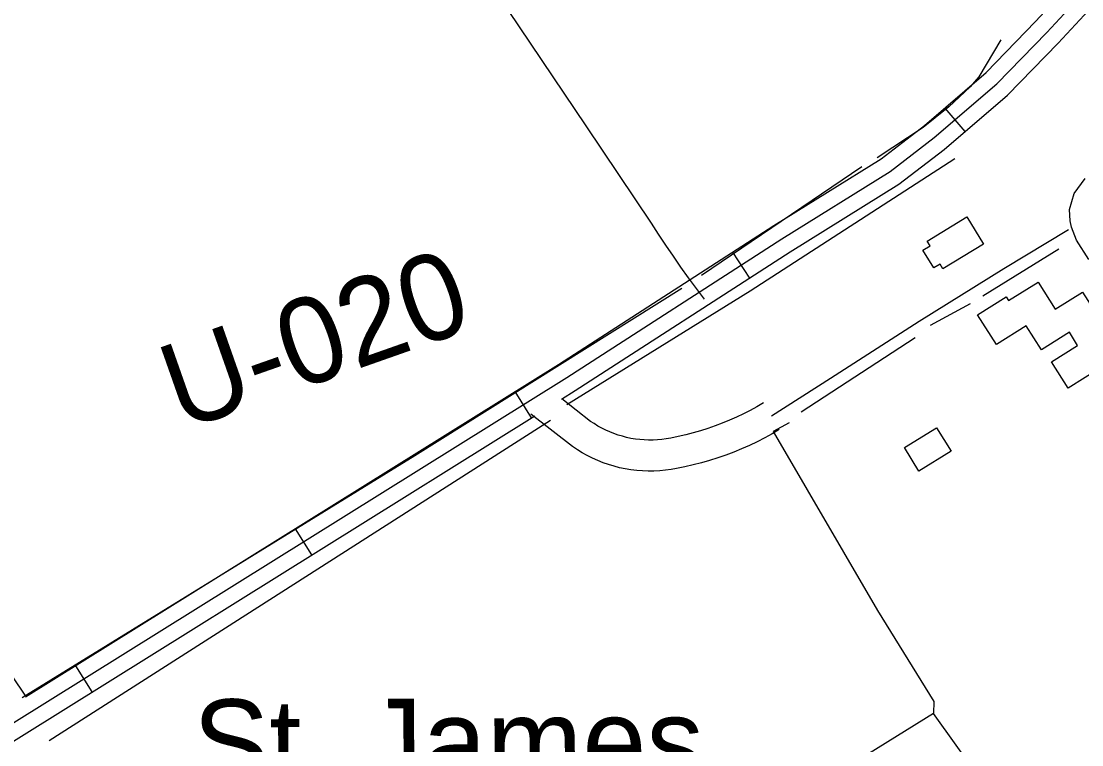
# Model space of a CAD drawing. Extents: x 3424494 to 3462436, y 522220 to 547718.
# Drawn here: x 3437311 to 3438335, y 542295 to 542993 of the extents above; entities that cross this region are included whole.
import ezdxf

# ---------------------------------------------------------------- set-up
doc = ezdxf.new("R2010")
doc.units = 0
for name, color, linetype in [('V-BLDG-IDEN', 7, 'Continuous'), ('V-BLDG-OTLN', 7, 'Continuous'), ('V-DTCH-CNTR', 7, 'Continuous'), ('V-RIVR-RANG-IDEN', 7, 'Continuous'), ('V-ROAD-CNTR', 7, 'Continuous'), ('V-SITE-VEGE', 7, 'Continuous'), ('V-TOPO-SHOR', 7, 'Continuous')]:
    doc.layers.add(name, color=color, linetype=linetype)

msp = doc.modelspace()

# ---------------------------------------------------------------- linework, layer by layer
at = {"layer": 'V-BLDG-OTLN'}
for points in [[(3438224.5, 542804.2), (3438240.4, 542778), (3438201.1, 542754.2), (3438198.5, 542758.6), (3438192.4, 542754.9), (3438181.9, 542772.2), (3438188.9, 542776.4), (3438186.2, 542780.9)], [(3438351.4, 542707.1), (3438372.3, 542674), (3438353.5, 542662.1), (3438355.1, 542659.6), (3438322.4, 542638.9), (3438306.3, 542664.3), (3438331.4, 542680.2), (3438323.4, 542692.9), (3438296.4, 542675.8), (3438281.7, 542699), (3438253.1, 542680.9), (3438234.8, 542709.8), (3438262.4, 542727.2), (3438264.8, 542723.4), (3438293.2, 542741.3), (3438309.7, 542715.1), (3438336, 542731.7), (3438348.5, 542711.9), (3438346.6, 542710.7), (3438349.6, 542706)], [(3438209.2, 542578), (3438178.2, 542558.8), (3438164.1, 542581.5), (3438195.1, 542600.7)]]:
    msp.add_lwpolyline(points, close=True, dxfattribs=at)
at = {"layer": 'V-DTCH-CNTR'}
msp.add_lwpolyline([(3437971, 542724.8), (3437963.3, 542735), (3437955.7, 542745.3), (3437948.3, 542755.7), (3437941, 542766.2), (3437933.8, 542776.8), (3437926.8, 542787.5), (3437919.8, 542798.2), (3437856.9, 542892.2), (3437771.3, 543019.7)], dxfattribs=at)
at = {"layer": 'V-ROAD-CNTR'}
for p, q in [((3438203.1, 542909.3), (3438222.6, 542886.6)), ((3437998.2, 542770.3), (3438014.5, 542745.1)), ((3437787.9, 542635.5), (3437803.8, 542610.1)), ((3437575.8, 542503.2), (3437591.7, 542477.8)), ((3437363.7, 542370.9), (3437379.6, 542345.5))]:
    msp.add_line(p, q, dxfattribs=at)
for points in [[(3437315.5, 542340.9), (3437830.1, 542661.8), (3438037.9, 542795.9), (3438141.7, 542860.4), (3438183.5, 542892.5), (3438243, 542943.6), (3438290.8, 542992.8), (3438341, 543047), (3438386.6, 543093.7), (3438428.1, 543141.9)], [(3428581.7, 536858.3), (3428592.8, 536865), (3429696.6, 537565.1), (3431434.8, 538647.4), (3433216.6, 539765.4), (3435691.1, 541311), (3436517.9, 541821.2), (3436767.2, 541981.2), (3437838.1, 542649.1), (3438045.9, 542783.2), (3438150.3, 542848.1), (3438193, 542880.9), (3438253.3, 542932.7), (3438301.6, 542982.4), (3438351.9, 543036.7), (3438397.6, 543083.6), (3438439.4, 543132.1)], [(3437832.9, 542628.2), (3437846.2, 542636.5), (3438053.9, 542770.6), (3438158.8, 542835.7), (3438202.4, 542869.3), (3438263.6, 542921.7), (3438312.5, 542972.1), (3438362.7, 543026.4), (3438408.7, 543073.4), (3438450.8, 543122.3)], [(3438322.5, 542791.9), (3438260, 542754.2), (3438178.5, 542703.1), (3438092.7, 542648.2), (3438035.8, 542611.8)], [(3438028.2, 542624.8), (3438021.7, 542621), (3438015.2, 542617.4), (3438008.6, 542614), (3438001.9, 542610.9), (3437995.1, 542607.9), (3437988.3, 542605), (3437981.4, 542602.4), (3437974.4, 542600), (3437967.3, 542597.7), (3437960.2, 542595.7), (3437953.1, 542593.9), (3437945.8, 542592.2), (3437938.5, 542590.7), (3437934.1, 542589.9), (3437929.9, 542589.4), (3437925.6, 542589), (3437921.4, 542588.8), (3437917.1, 542588.7), (3437912.8, 542588.9), (3437908.6, 542589.2), (3437904.3, 542589.7), (3437900.1, 542590.4), (3437895.9, 542591.3), (3437891.8, 542592.4), (3437887.7, 542593.6), (3437883.6, 542595), (3437879.6, 542596.6), (3437875.7, 542598.3), (3437871.9, 542600.2), (3437868.2, 542602.3), (3437864.5, 542604.6), (3437861.1, 542606.8), (3437833.3, 542628.5)], [(3438043.3, 542598.9), (3438036.4, 542594.8), (3438029.2, 542590.9), (3438021.9, 542587.1), (3438014.4, 542583.6), (3438006.9, 542580.3), (3437999.3, 542577.1), (3437991.6, 542574.2), (3437983.9, 542571.5), (3437976, 542569), (3437968.1, 542566.8), (3437960.2, 542564.7), (3437952.1, 542562.9), (3437944.1, 542561.3), (3437938.8, 542560.3), (3437933.3, 542559.6), (3437927.8, 542559), (3437922.2, 542558.8), (3437916.7, 542558.7), (3437911.1, 542558.9), (3437905.6, 542559.4), (3437900, 542560), (3437894.6, 542560.9), (3437889.1, 542562.1), (3437883.7, 542563.4), (3437878.4, 542565.1), (3437873.1, 542566.9), (3437868, 542568.9), (3437862.9, 542571.2), (3437857.9, 542573.7), (3437853.1, 542576.4), (3437848.3, 542579.3), (3437843.5, 542582.5), (3437803.5, 542613.7)], [(3436493.3, 541788.5), (3436525.8, 541808.6), (3436775.3, 541968.5), (3437807.4, 542612.3)], [(3437268.5, 542410.7), (3437272.9, 542404.3), (3437315.9, 542340.6)]]:
    msp.add_lwpolyline(points, dxfattribs=at)
at = {"layer": 'V-SITE-VEGE'}
msp.add_lwpolyline([(3438342.3, 542763.2), (3438330.2, 542781.7), (3438325.6, 542794.2), (3438324.1, 542800.5), (3438323.7, 542811.5), (3438328.1, 542826.8), (3438338.8, 542841.2)], dxfattribs=at)
at = {"layer": 'V-TOPO-SHOR'}
for p, q in [((3438122.9, 542852.6), (3437968.1, 542747.6)), ((3438313.1, 542773.1), (3438239.8, 542727.6)), ((3438227.6, 542720.3), (3438189.1, 542699.3)), ((3438174.5, 542687.6), (3438064.3, 542615.7)), ((3437822.4, 542607.8), (3437338.4, 542298.2))]:
    msp.add_line(p, q, dxfattribs=at)
for points in [[(3438257.3, 542975.1), (3438235.9, 542939.5), (3438227.7, 542929.7), (3438207.1, 542910.6), (3438182.3, 542890.4), (3438137.8, 542861.2)], [(3438212.7, 542860.4), (3438015.1, 542732.4), (3437838, 542622.8)], [(3437949.2, 542735.2), (3437691.4, 542573.5), (3437312.3, 542339.9)], [(3438052.8, 542605.5), (3438037.5, 542597), (3438138.1, 542424.2), (3438192.5, 542336.4), (3438192.1, 542324.8)], [(3438612.9, 542279.4), (3438359.2, 542091.4), (3438192.1, 542324.8), (3437942.9, 542169.8), (3437414.7, 541840.2), (3436924.1, 541531.6), (3436750.5, 541682), (3436582.6, 541826.3)]]:
    msp.add_lwpolyline(points, dxfattribs=at)

# ---------------------------------------------------------------- texts
at = {"layer": 'V-BLDG-IDEN'}
msp.add_text('St. James', height=83, rotation=0.2224, dxfattribs=at).set_placement((3437477.1, 542255.2))
at = {"layer": 'V-RIVR-RANG-IDEN'}
msp.add_text('U-020', height=83, rotation=19.3923, dxfattribs=at).set_placement((3437465.5, 542597.2))

doc.saveas('drawing.dxf')
